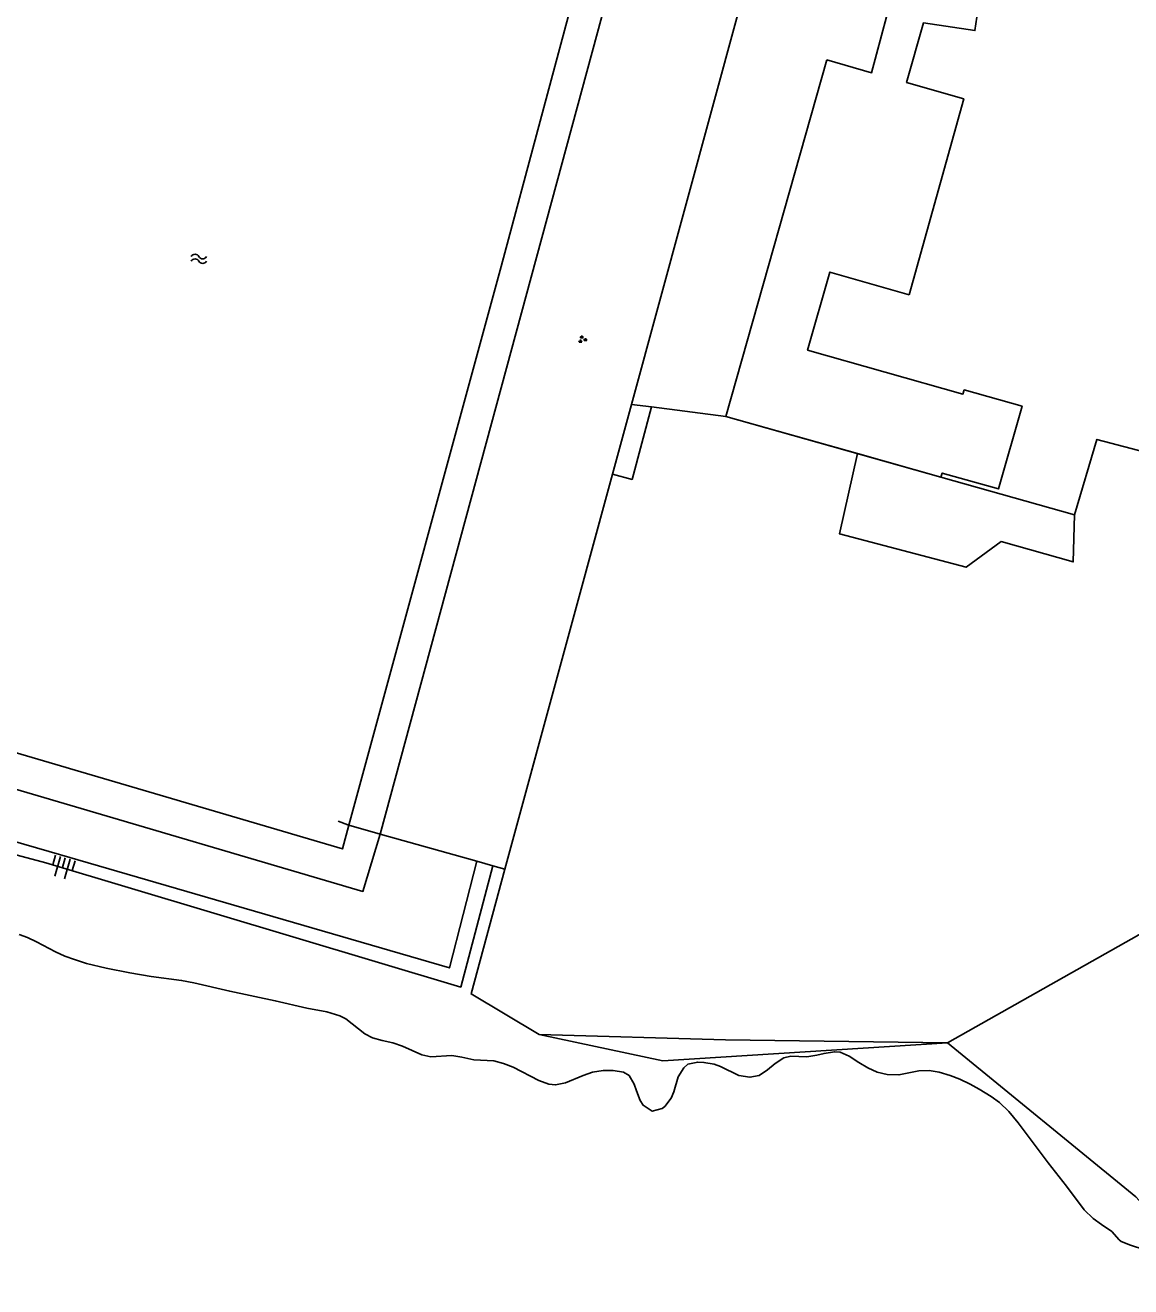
# Model space of a CAD drawing. Extents: x 135999 to 138000, y 396000 to 398501.
# Drawn here: x 136266.3 to 136374.9, y 396208.2 to 396332.1 of the extents above; entities that cross this region are included whole.
import ezdxf

# ---------------------------------------------------------------- set-up
doc = ezdxf.new("R2010")
doc.units = 0
for name, color, linetype in [('gg-afsc-hekwerk', 7, 'Continuous'), ('gg-afsc-lijn draadraster', 7, 'Continuous'), ('gg-bbg-gedigitaliseerde bebouwing', 7, 'Continuous'), ('gg-bbg-hoofdgebouw', 7, 'Continuous'), ('gg-knt-BGT kruinlijn', 7, 'Continuous'), ('gg-knt-bovenkant onderkant talud', 7, 'Continuous'), ('gg-knt-bronhoudergrens', 7, 'Continuous'), ('gg-kntw-bovenkant insteek waterloop', 7, 'Continuous'), ('gg-kntw-waterlijn', 7, 'Continuous'), ('gt-grn-groengrens', 7, 'Continuous'), ('gt-symb-groenvak', 7, 'Continuous'), ('gt-symb-talud symbool', 7, 'Continuous'), ('gt-symb-watersymbool', 7, 'Continuous'), ('gx-grn-BAG pand plantopografie verbouwing', 7, 'Continuous'), ('gx-grn-maaiveld', 7, 'Continuous')]:
    doc.layers.add(name, color=color, linetype=linetype)

# ---------------------------------------------------------------- blocks, each defined once
blk = doc.blocks.new('gt0-WA')
at = {"layer": 'gt-symb-watersymbool'}
for centre, start, end in [((-0.32, 0.02), 28.0725, 151.9275), ((0.43, 0.42), 208.0725, 331.9275), ((-0.32, -0.43), 28.0725, 151.9275), ((0.43, -0.03), 208.0725, 331.9275)]:
    blk.add_arc(centre, 0.425, start, end, dxfattribs=at)
blk = doc.blocks.new('gt0-GRVAK')
at = {"layer": 'gt-symb-groenvak'}
for p, q in [((-0.11, 0.19), (-0.23, 0.24)), ((-0.18, 0.15), (0.09, 0.15)), ((-0.09, 0.21), (-0.16, 0.32)), ((-0.05, 0.21), (-0.05, 0.39)), ((0, 0.21), (0.06, 0.32)), ((0.02, 0.19), (0.13, 0.24)), ((0.26, -0.05), (0.2, 0.06)), ((0.3, -0.05), (0.3, 0.13)), ((0.35, -0.05), (0.41, 0.06)), ((-0.24, -0.23), (-0.36, -0.18)), ((-0.32, -0.26), (-0.05, -0.26)), ((-0.23, -0.21), (-0.29, -0.1)), ((-0.18, -0.2), (-0.18, -0.02)), ((-0.14, -0.21), (-0.07, -0.1)), ((-0.12, -0.23), (0, -0.18)), ((0.24, -0.07), (0.12, -0.02)), ((0.17, -0.11), (0.44, -0.11)), ((0.37, -0.07), (0.49, -0.02))]:
    blk.add_line(p, q, dxfattribs=at)
blk = doc.blocks.new('gt0-TALUD_1')
at = {"layer": 'gt-symb-talud symbool'}
for p, q in [((-1, -1), (-1, 0)), ((-0.5, -2), (-0.5, 0)), ((0, -1), (0, 0)), ((0.5, -2), (0.5, 0)), ((1, -1), (1, 0))]:
    blk.add_line(p, q, dxfattribs=at)

msp = doc.modelspace()

# ---------------------------------------------------------------- linework, layer by layer
at = {"layer": 'gg-afsc-hekwerk'}
for p, q in [((136325.88, 396294.82), (136336.43, 396333.51)), ((136325.88, 396294.82), (136336.43, 396333.51)), ((136313.44, 396249.19), (136325.88, 396294.82)), ((136301.2, 396252.61), (136298.14, 396253.49)), ((136301.2, 396252.61), (136310.68, 396249.95)), ((136301.2, 396252.61), (136310.68, 396249.95)), ((136310.68, 396249.95), (136312.28, 396249.51)), ((136310.68, 396249.95), (136312.28, 396249.51)), ((136312.28, 396249.51), (136313.44, 396249.19)), ((136312.28, 396249.51), (136313.44, 396249.19))]:
    msp.add_line(p, q, dxfattribs=at)
for points in [[(136298.14, 396253.49), (136298.01, 396253.52), (136297.08, 396253.91)], [(136313.44, 396249.19), (136310.13, 396236.93), (136316.82, 396232.95)], [(136313.44, 396249.19), (136310.13, 396236.93), (136316.82, 396232.95)]]:
    msp.add_lwpolyline(points, dxfattribs=at)
at = {"layer": 'gg-afsc-lijn draadraster'}
for points in [[(136396.54, 396342.6), (136392.66, 396321.69), (136386.63, 396293.33), (136387.51, 396293.15), (136386.31, 396287.51), (136371.58, 396291.38), (136369.37, 396283.98), (136356.27, 396287.68)], [(136316.82, 396232.95), (136328.96, 396230.36), (136356.91, 396232.14)]]:
    msp.add_lwpolyline(points, dxfattribs=at)
at = {"layer": 'gg-bbg-gedigitaliseerde bebouwing'}
msp.add_line((136345.05, 396328.65), (136335.15, 396293.65), dxfattribs=at)
msp.add_lwpolyline([(136356.27, 396287.68), (136356.39, 396288.08), (136361.93, 396286.52), (136364.23, 396294.65), (136358.55, 396296.25), (136358.43, 396295.83), (136343.18, 396300.15), (136345.35, 396307.82), (136353.15, 396305.59)], dxfattribs=at)
at = {"layer": 'gg-bbg-hoofdgebouw'}
for points in [[(136360.59, 396338.11), (136351.93, 396339.45), (136350.92, 396332.88), (136349.45, 396327.4), (136345.05, 396328.65)], [(136353.15, 396305.59), (136358.51, 396324.84), (136352.9, 396326.43), (136354.54, 396332.28), (136359.61, 396331.53), (136360.59, 396338.11)]]:
    msp.add_lwpolyline(points, dxfattribs=at)
at = {"layer": 'gg-knt-BGT kruinlijn'}
msp.add_lwpolyline([(136227.86, 396262.56), (136229.88, 396262.13), (136268.7, 396250.93), (136308, 396239.48), (136310.68, 396249.95)], dxfattribs=at)
at = {"layer": 'gg-knt-bovenkant onderkant talud'}
msp.add_lwpolyline([(136312.28, 396249.51), (136309.11, 396237.6), (136268.36, 396249.8), (136227.79, 396260.63), (136214.47, 396240.11), (136177.41, 396181.44), (136171.77, 396173.19), (136167.17, 396167.42), (136147.32, 396144.3), (136131.63, 396125.94), (136144.76, 396084.1), (136109.45, 396073.24), (136105.5, 396071.82)], dxfattribs=at)
at = {"layer": 'gg-knt-bronhoudergrens'}
msp.add_lwpolyline([(136356.91, 396232.14), (136375.39, 396217), (136383.06, 396208.53), (136388.22, 396202.71), (136392.19, 396197.36), (136396.16, 396192), (136403.17, 396184.19), (136404.14, 396181.22), (136410.05, 396163.16), (136410.7, 396156.1)], dxfattribs=at)
at = {"layer": 'gg-kntw-bovenkant insteek waterloop'}
msp.add_line((136301.2, 396252.61), (136323.86, 396336.26), dxfattribs=at)
for points in [[(136234.59, 396266.12), (136299.5, 396247), (136301.2, 396252.61)], [(136265.75, 396242.78), (136266.57, 396242.48), (136267.47, 396242.06), (136269.32, 396241.06), (136270.23, 396240.65), (136271.17, 396240.3), (136272.36, 396239.93), (136274.3, 396239.47), (136276.62, 396239), (136278.72, 396238.64), (136281.7, 396238.26), (136282.9, 396238.03), (136286.43, 396237.19), (136290.9, 396236.26), (136294.01, 396235.53), (136295.97, 396235.16), (136297.23, 396234.79), (136297.83, 396234.49), (136299.71, 396233), (136300.45, 396232.61), (136301.41, 396232.36), (136302.44, 396232.14), (136303.38, 396231.81), (136305.29, 396230.95), (136306.19, 396230.74), (136308.23, 396230.89), (136309.21, 396230.73), (136310.39, 396230.46), (136312.36, 396230.35), (136313.32, 396230.11), (136314.25, 396229.72), (136316.79, 396228.43), (136317.75, 396228.08)], [(136321.12, 396228.93), (136322.06, 396229.24), (136323.1, 396229.41), (136324.07, 396229.41), (136325.1, 396229.23), (136325.65, 396228.92), (136326.14, 396228.08), (136326.36, 396227.4), (136326.72, 396226.46), (136327.03, 396225.99), (136327.92, 396225.4), (136328.88, 396225.67), (136329.15, 396225.87), (136329.78, 396226.68), (136330.05, 396227.31), (136330.48, 396228.79), (136331.01, 396229.68), (136331.42, 396230.02), (136332.38, 396230.24), (136333, 396230.21), (136334, 396230.03), (136334.63, 396229.81), (136336.42, 396228.91), (136337.51, 396228.74), (136338.42, 396228.93), (136339.24, 396229.48), (136339.98, 396230.11), (136340.85, 396230.64), (136341.54, 396230.82), (136343.1, 396230.75), (136344.08, 396230.9), (136344.8, 396231.08), (136345.81, 396231.25), (136346.37, 396231.21), (136347.27, 396230.83), (136348.22, 396230.18), (136349.08, 396229.66), (136350.02, 396229.25), (136351, 396229.01), (136352.14, 396228.98), (136354.1, 396229.39), (136355.1, 396229.41), (136356.1, 396229.25), (136357.18, 396228.93), (136358.11, 396228.55), (136359.15, 396228.05), (136360.03, 396227.57), (136361.21, 396226.85), (136362.01, 396226.26), (136362.94, 396225.38)], [(136317.75, 396228.08), (136318.43, 396227.99), (136319.39, 396228.19), (136321.12, 396228.93)], [(136362.94, 396225.38), (136363.86, 396224.28), (136366.79, 396220.34), (136368.59, 396218.06), (136370.34, 396215.74), (136371.23, 396214.88), (136372.03, 396214.28), (136373.05, 396213.59), (136373.78, 396212.77), (136373.97, 396212.62), (136374.89, 396212.24), (136376.2, 396211.82)]]:
    msp.add_lwpolyline(points, dxfattribs=at)
at = {"layer": 'gg-kntw-waterlijn'}
for points in [[(136320.74, 396336.94), (136313.09, 396308.37), (136298.14, 396253.49)], [(136298.14, 396253.49), (136297.51, 396251.17), (136243.52, 396267.04)]]:
    msp.add_lwpolyline(points, dxfattribs=at)
at = {"layer": 'gt-grn-groengrens'}
msp.add_line((136356.91, 396232.14), (136382.34, 396246.48), dxfattribs=at)
at = {"layer": 'gx-grn-BAG pand plantopografie verbouwing'}
msp.add_line((136335.15, 396293.65), (136356.27, 396287.68), dxfattribs=at)
at = {"layer": 'gx-grn-maaiveld'}
for p, q in [((136324.01, 396287.96), (136325.88, 396294.82)), ((136325.88, 396294.82), (136327.83, 396294.58)), ((136327.83, 396294.58), (136335.15, 396293.65)), ((136348.08, 396290), (136335.15, 396293.65)), ((136348.08, 396290), (136356.27, 396287.68)), ((136313.44, 396249.19), (136324.01, 396287.96))]:
    msp.add_line(p, q, dxfattribs=at)
for points in [[(136396.54, 396342.6), (136392.66, 396321.69), (136386.63, 396293.33), (136387.51, 396293.15), (136386.31, 396287.51), (136371.58, 396291.38), (136369.37, 396283.98), (136369.26, 396279.36), (136362.18, 396281.35), (136358.74, 396278.83), (136346.32, 396282.1), (136348.08, 396290)], [(136324.01, 396287.96), (136325.94, 396287.46), (136327.83, 396294.58)], [(136356.91, 396232.14), (136335.11, 396232.42), (136316.82, 396232.95)]]:
    msp.add_lwpolyline(points, dxfattribs=at)

# ---------------------------------------------------------------- block references
at = {"layer": 'gt-symb-groenvak'}
msp.add_blockref('gt0-GRVAK', (136321.05, 396301.21), dxfattribs=at)
at = {"layer": 'gt-symb-talud symbool', "xscale": 1.000534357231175, "yscale": 1.0005343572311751, "rotation": -15.953261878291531}
msp.add_blockref('gt0-TALUD_1', (136270.28, 396250.29), dxfattribs=at)
at = {"layer": 'gt-symb-watersymbool'}
msp.add_blockref('gt0-WA', (136283.35, 396309.12), dxfattribs=at)

doc.saveas('drawing.dxf')
